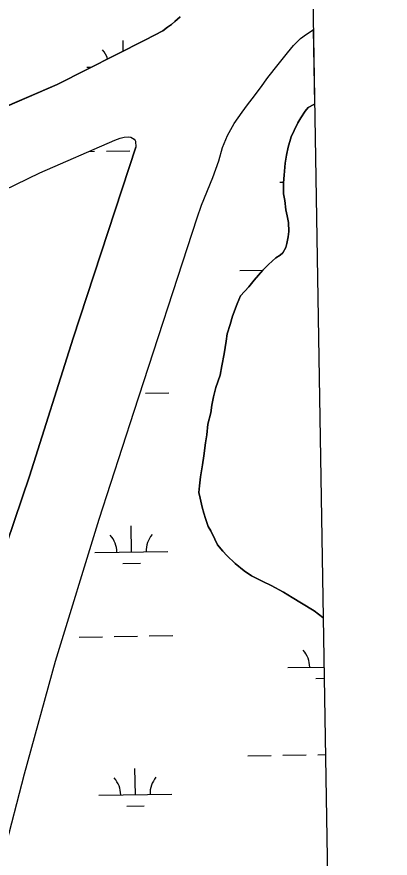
# Model space of a CAD drawing. Extents: x 3855477 to 3893699, y 299188 to 325115.
# Drawn here: x 3890911 to 3891421, y 320771 to 321924 of the extents above; entities that cross this region are included whole.
import ezdxf

# ---------------------------------------------------------------- set-up
doc = ezdxf.new("R2010")
doc.units = 0
for name, color, linetype in [('V-GRID-FRAM', 7, 'Continuous'), ('V-TOPO-SHOR', 7, 'Continuous'), ('V-WETL-SWMP', 7, 'Continuous')]:
    doc.layers.add(name, color=color, linetype=linetype)

msp = doc.modelspace()

# ---------------------------------------------------------------- linework, layer by layer
at = {"layer": 'V-GRID-FRAM'}
msp.add_lwpolyline([(3859445.3, 322797), (3891292.6, 323315.8), (3891596.8, 305135.9), (3859733.6, 304616.8), (3859445.3, 322797)], dxfattribs=at)
at = {"layer": 'V-TOPO-SHOR'}
for points in [[(3889928.9, 321383.3), (3890116, 321450.4), (3890298.7, 321533.6), (3890460.6, 321607), (3890658, 321696.1), (3890814.6, 321765.8), (3890965.5, 321831), (3891086.4, 321892.2), (3891110.4, 321904.8), (3891116.5, 321909.6), (3891122.2, 321913.5), (3891126.7, 321917.5), (3891133.9, 321923.8)], [(3890893.3, 320778.5), (3890921, 320886.5), (3890963.3, 321040.8), (3891023.1, 321235.4), (3891071.1, 321383.5), (3891157.5, 321648.3), (3891163.4, 321665.8), (3891178.7, 321703.7), (3891186.8, 321726.7), (3891192.1, 321744.7), (3891198.8, 321761.4), (3891207.8, 321777.7), (3891218.7, 321793.4), (3891226.1, 321803.3), (3891232.5, 321811.3), (3891243.8, 321826.4), (3891254, 321840.5), (3891268.3, 321858.4), (3891280.9, 321874.6), (3891289.2, 321884.6), (3891298.6, 321894.1), (3891306.8, 321900.2), (3891316, 321906.2), (3891316.2, 321906.3)], [(3891271, 321597.2), (3891274.7, 321600.4), (3891278.5, 321607.9), (3891280.1, 321613.2), (3891281.8, 321622.3), (3891282.9, 321629.8), (3891282.4, 321642), (3891280.3, 321651.1), (3891278.7, 321659.1), (3891277.2, 321672), (3891275.7, 321681.1), (3891275.7, 321696.5), (3891276.3, 321706.7), (3891278, 321723.2), (3891279.7, 321734.4), (3891281.9, 321745.1), (3891286.2, 321759.5), (3891290, 321768), (3891294.9, 321778.7), (3891299.2, 321785.6), (3891305.1, 321794.6), (3891309.4, 321799.4), (3891316.9, 321803.6), (3891317.9, 321804.4)], [(3889927.6, 321240.2), (3889955.3, 321255), (3890047, 321293.3), (3890182.3, 321354.9), (3890294.6, 321403.8), (3890394.9, 321450.4), (3890482.1, 321489.8), (3890548.2, 321515.6), (3890621.3, 321547.1), (3890711.7, 321598), (3890942, 321710.2), (3891044.4, 321754.9), (3891052.1, 321757.5), (3891057.2, 321758.8), (3891062.8, 321759.3), (3891066.7, 321759), (3891071.2, 321756.1), (3891072.6, 321754.5), (3891073.1, 321753.4), (3891073.6, 321745.2)], [(3890242, 319490.9), (3890295.9, 319617.6), (3890350.2, 319765.5), (3890426.1, 319939.9), (3890544, 320209.4), (3890642, 320413.8), (3890691.2, 320517.8), (3890735.4, 320629.9), (3890746.5, 320658.1), (3890751.1, 320671.6), (3890761.1, 320710.1), (3890789.3, 320853.1), (3890808, 320930.5), (3890817.8, 320967.9), (3890844.8, 321050), (3890927.8, 321294.4), (3890987.6, 321483.5), (3891073.6, 321745.2)], [(3891329.7, 321100.1), (3891329.2, 321100.4), (3891317.5, 321109.5), (3891300, 321120.3), (3891287.2, 321127.8), (3891275.5, 321135.4), (3891258.5, 321144.5), (3891247.3, 321149.9), (3891231.8, 321157.5), (3891221.7, 321164.5), (3891209.5, 321174.7), (3891197.8, 321185.4), (3891192.5, 321191.3), (3891185.1, 321200.4), (3891181.4, 321207.9), (3891176.1, 321219.2), (3891172.4, 321225.1), (3891168.7, 321236.3), (3891166.6, 321243.8), (3891164, 321251.8), (3891161.4, 321264.1), (3891159.8, 321272.1), (3891160.4, 321281.2), (3891162.1, 321293.5), (3891164.8, 321310), (3891166.5, 321322.3), (3891168.7, 321339.9), (3891170.4, 321351.1), (3891172, 321365.5), (3891175.9, 321381), (3891177.5, 321391.6), (3891179.7, 321402.8), (3891183, 321415.6), (3891188.9, 321432.7), (3891191.1, 321445.5), (3891194.4, 321462), (3891197.2, 321479.1), (3891198.3, 321489.2), (3891202.6, 321502), (3891205.9, 321513.8), (3891211.9, 321530.3), (3891216.7, 321541.5), (3891228, 321553.7), (3891235.5, 321562.7), (3891247.3, 321576.5), (3891254.9, 321584.5), (3891265.1, 321593.5), (3891271, 321597.2)]]:
    msp.add_lwpolyline(points, dxfattribs=at)
at = {"layer": 'V-WETL-SWMP'}
for p, q in [((3891122.2, 321913.5), (3891116.5, 321909.6)), ((3891126.7, 321917.5), (3891122.2, 321913.5)), ((3891133.9, 321923.8), (3891126.7, 321917.5)), ((3891110.4, 321904.8), (3891086.4, 321892.2)), ((3891116.5, 321909.6), (3891110.4, 321904.8)), ((3891306.8, 321900.2), (3891316, 321906.2)), ((3891316, 321906.2), (3891316.2, 321906.3)), ((3891316.2, 321906.3), (3891317.9, 321804.4)), ((3891086.4, 321892.2), (3890965.5, 321831)), ((3891056.2, 321876.9), (3891055.9, 321891.6)), ((3891289.2, 321884.6), (3891298.6, 321894.1)), ((3891298.6, 321894.1), (3891306.8, 321900.2)), ((3891280.9, 321874.6), (3891289.2, 321884.6)), ((3891268.3, 321858.4), (3891280.9, 321874.6)), ((3891254, 321840.5), (3891268.3, 321858.4)), ((3891006.5, 321854.8), (3891012.6, 321854.9)), ((3891243.8, 321826.4), (3891254, 321840.5)), ((3890965.5, 321831), (3890814.6, 321765.8)), ((3891232.5, 321811.3), (3891243.8, 321826.4)), ((3891226.1, 321803.3), (3891232.5, 321811.3)), ((3891218.7, 321793.4), (3891226.1, 321803.3)), ((3891309.4, 321799.4), (3891305.1, 321794.6)), ((3891316.9, 321803.6), (3891309.4, 321799.4)), ((3891317.9, 321804.4), (3891316.9, 321803.6)), ((3891207.8, 321777.7), (3891218.7, 321793.4)), ((3891305.1, 321794.6), (3891299.2, 321785.6)), ((3891198.8, 321761.4), (3891207.8, 321777.7)), ((3891294.9, 321778.7), (3891290, 321768)), ((3891299.2, 321785.6), (3891294.9, 321778.7)), ((3891290, 321768), (3891286.2, 321759.5)), ((3891192.1, 321744.7), (3891198.8, 321761.4)), ((3891286.2, 321759.5), (3891281.9, 321745.1)), ((3891186.8, 321726.7), (3891192.1, 321744.7)), ((3891281.9, 321745.1), (3891279.7, 321734.4)), ((3891008.8, 321739.4), (3891017, 321739.5)), ((3891033, 321739.7), (3891065, 321740.3)), ((3891279.7, 321734.4), (3891278, 321723.2)), ((3891178.7, 321703.7), (3891186.8, 321726.7)), ((3891278, 321723.2), (3891276.3, 321706.7)), ((3891276.3, 321706.7), (3891275.7, 321696.5)), ((3891163.4, 321665.8), (3891178.7, 321703.7)), ((3891270.6, 321697.2), (3891275.8, 321697.3)), ((3891275.7, 321696.5), (3891275.7, 321681.1)), ((3891275.7, 321681.1), (3891277.2, 321672)), ((3891277.2, 321672), (3891278.7, 321659.1)), ((3891157.5, 321648.3), (3891163.4, 321665.8)), ((3891071.1, 321383.5), (3891157.5, 321648.3)), ((3891278.7, 321659.1), (3891280.3, 321651.1)), ((3891280.3, 321651.1), (3891282.4, 321642)), ((3891282.4, 321642), (3891282.9, 321629.8)), ((3891282.9, 321629.8), (3891281.8, 321622.3)), ((3891281.8, 321622.3), (3891280.1, 321613.2)), ((3891278.5, 321607.9), (3891274.7, 321600.4)), ((3891280.1, 321613.2), (3891278.5, 321607.9)), ((3891265.1, 321593.5), (3891254.9, 321584.5)), ((3891271, 321597.2), (3891265.1, 321593.5)), ((3891274.7, 321600.4), (3891271, 321597.2)), ((3891254.9, 321584.5), (3891247.4, 321576.5)), ((3891215.7, 321576.2), (3891247.5, 321576.7)), ((3891247.4, 321576.5), (3891235.5, 321562.7)), ((3891235.5, 321562.7), (3891228, 321553.7)), ((3891228, 321553.7), (3891216.7, 321541.5)), ((3891216.7, 321541.5), (3891211.9, 321530.3)), ((3891211.9, 321530.3), (3891205.9, 321513.8)), ((3891205.9, 321513.8), (3891202.6, 321502)), ((3891202.6, 321502), (3891198.3, 321489.2)), ((3891198.3, 321489.2), (3891197.2, 321479.1)), ((3891197.2, 321479.1), (3891194.4, 321462)), ((3891194.4, 321462), (3891191.1, 321445.5)), ((3891191.1, 321445.5), (3891188.9, 321432.7)), ((3891188.9, 321432.7), (3891183, 321415.6)), ((3891086.4, 321407.9), (3891118.4, 321408.4)), ((3891183, 321415.6), (3891179.7, 321402.8)), ((3891179.7, 321402.8), (3891177.5, 321391.6)), ((3891023.1, 321235.4), (3891071.1, 321383.5)), ((3891177.5, 321391.6), (3891175.9, 321381)), ((3891175.9, 321381), (3891172, 321365.5)), ((3891172, 321365.5), (3891170.4, 321351.1)), ((3891170.4, 321351.1), (3891168.7, 321339.9)), ((3891168.7, 321339.9), (3891166.5, 321322.3)), ((3891166.5, 321322.3), (3891164.8, 321310)), ((3891164.8, 321310), (3891162.1, 321293.5)), ((3891162.1, 321293.5), (3891160.4, 321281.2)), ((3891160.4, 321281.2), (3891159.8, 321272.1)), ((3891159.8, 321272.1), (3891161.4, 321264.1)), ((3891161.4, 321264.1), (3891164, 321251.8)), ((3891164, 321251.8), (3891166.6, 321243.8)), ((3890963.3, 321040.8), (3891023.1, 321235.4)), ((3891166.6, 321243.8), (3891168.7, 321236.3)), ((3891168.7, 321236.3), (3891172.4, 321225.1)), ((3891067.4, 321190.3), (3891066.8, 321226.3)), ((3891172.4, 321225.1), (3891176.1, 321219.2)), ((3891176.1, 321219.2), (3891181.4, 321207.9)), ((3891181.4, 321207.9), (3891185.1, 321200.4)), ((3891185.1, 321200.4), (3891192.5, 321191.3)), ((3891017.4, 321189.5), (3891117.3, 321191.1)), ((3891192.5, 321191.3), (3891197.8, 321185.4)), ((3891197.8, 321185.4), (3891209.5, 321174.7)), ((3891055.6, 321174.7), (3891079.6, 321175.1)), ((3891209.5, 321174.7), (3891221.7, 321164.5)), ((3891221.7, 321164.5), (3891231.8, 321157.5)), ((3891231.8, 321157.5), (3891247.3, 321149.9)), ((3891247.3, 321149.9), (3891258.5, 321144.5)), ((3891258.5, 321144.5), (3891275.5, 321135.4)), ((3891275.5, 321135.4), (3891287.2, 321127.8)), ((3891287.2, 321127.8), (3891300, 321120.3)), ((3891300, 321120.3), (3891317.5, 321109.5)), ((3891317.5, 321109.5), (3891329.2, 321100.4)), ((3891329.2, 321100.4), (3891329.7, 321100.1)), ((3891329.7, 321100.1), (3891346, 320127.3)), ((3890995.8, 321073.7), (3891027.8, 321074.2)), ((3891043.8, 321074.5), (3891075.8, 321075)), ((3891091.8, 321075.3), (3891123.8, 321075.8)), ((3890921, 320886.5), (3890963.3, 321040.8)), ((3891281.4, 321031.9), (3891330.8, 321032.7)), ((3891319.6, 321017.1), (3891331.1, 321017.3)), ((3891226.5, 320910.9), (3891258.5, 320911.5)), ((3891274.5, 320911.7), (3891306.5, 320912.2)), ((3891322.5, 320912.5), (3891332.8, 320912.7)), ((3891072.8, 320857.7), (3891072.2, 320893.7)), ((3890893.3, 320778.5), (3890921, 320886.5)), ((3891022.8, 320856.9), (3891122.8, 320858.5)), ((3891061, 320842.1), (3891085, 320842.5))]:
    msp.add_line(p, q, dxfattribs=at)
msp.add_lwpolyline([(3890711.7, 321598), (3890942, 321710.2), (3891044.4, 321754.9), (3891052.1, 321757.5), (3891057.2, 321758.8), (3891062.8, 321759.3), (3891066.7, 321759), (3891071.2, 321756.1), (3891072.6, 321754.5), (3891073.1, 321753.4), (3891073.6, 321745.2), (3890987.6, 321483.5), (3890927.8, 321294.4), (3890844.8, 321050)], dxfattribs=at)
for centre, start, end in [((3891001.3, 321855.2), 18.0393, 41.7052), ((3891012.1, 321189.9), 0.1615, 41.7052), ((3891122.6, 321191.7), 140.1615, 181.7052), ((3891276.2, 321032.3), 0.1615, 41.7052), ((3891017.5, 320857.3), 0.1615, 41.7052), ((3891128, 320859.1), 140.1615, 181.7052)]:
    msp.add_arc(centre, 35.2, start, end, dxfattribs=at)

doc.saveas('drawing.dxf')
